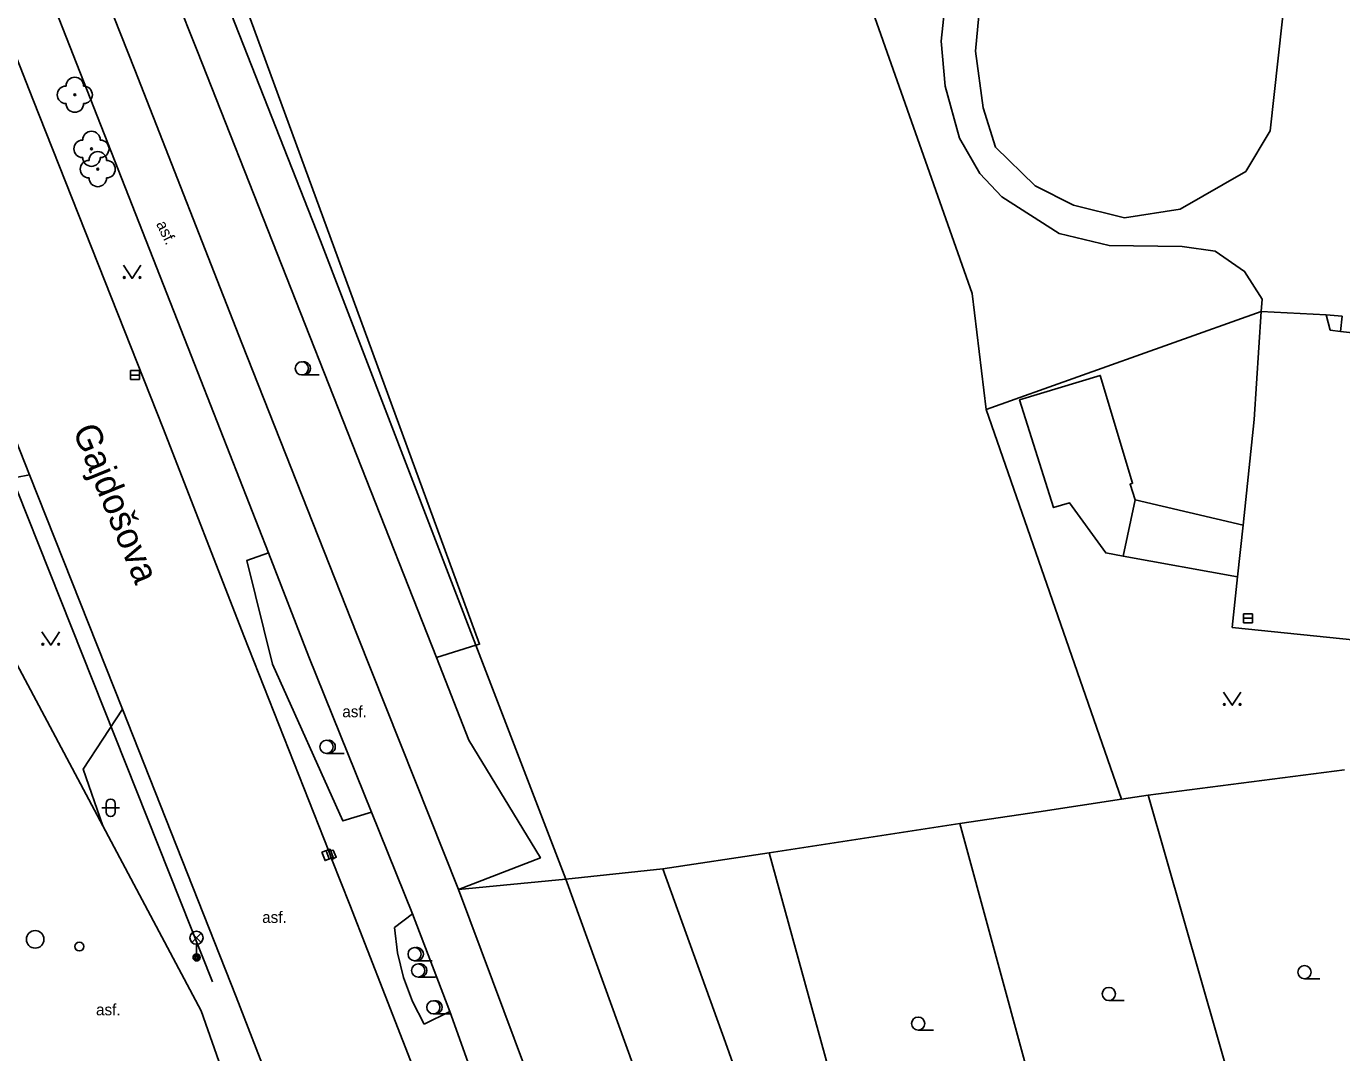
# Model space of a CAD drawing. Extents: x -595546 to -593986, y -1160845 to -1159202.
# Drawn here: x -595423.9 to -595349, y -1160576.2 to -1160517.7 of the extents above; entities that cross this region are included whole.
import ezdxf

# ---------------------------------------------------------------- set-up
doc = ezdxf.new("R2010")
doc.units = 0
for name, color, linetype in [('DOP - kresba z DSPS bez souradnic', 7, 'Continuous'), ('DOP - rozhrani ploch obecne', 7, 'Continuous'), ('Level 22', 7, 'Continuous'), ('Level 27', 7, 'Continuous'), ('Level 28', 7, 'Continuous'), ('Level 33', 7, 'Continuous'), ('Level 36', 7, 'Continuous'), ('Nazvy ulic', 7, 'Continuous'), ('Specificka linie pasportu komunikaci', 7, 'Continuous'), ('TM - chodniky - VP', 7, 'Continuous'), ('TM - komunikace - VP', 7, 'Continuous'), ('TM - letecke snimky - pomocna linie', 7, 'Continuous'), ('TM - plot drateny_ kovovy - VP', 7, 'Continuous'), ('TM - plot zdeny_ ohradni zed - VP', 7, 'Continuous'), ('TM - popis povrchu', 7, 'Continuous'), ('TM - rozhrani ploch obecne - VP', 7, 'Continuous'), ('TM - zabradli - VP', 7, 'Continuous')]:
    doc.layers.add(name, color=color, linetype=linetype)

msp = doc.modelspace()

# ---------------------------------------------------------------- linework, layer by layer
at = {"layer": 'DOP - kresba z DSPS bez souradnic'}
msp.add_lwpolyline([(-595386.35, -1160585.22), (-595393.19, -1160566.33)], dxfattribs=at)
at = {"layer": 'DOP - rozhrani ploch obecne'}
for points in [[(-595359.99, -1160561.53), (-595353.99, -1160582.5)], [(-595364.92, -1160584.49), (-595370.72, -1160563.16)], [(-595381.59, -1160564.82), (-595375.44, -1160587.2)], [(-595384.08, -1160575.63), (-595387.65, -1160565.74)], [(-595381.28, -1160583.57), (-595384.08, -1160575.63)]]:
    msp.add_lwpolyline(points, dxfattribs=at)
at = {"layer": 'Level 22'}
for centre in [(-595421.18, -1160521.6), (-595420.23, -1160524.68), (-595419.87, -1160525.84)]:
    msp.add_circle(centre, 0.05, dxfattribs=at)
for centre, start, end in [((-595421.18, -1160521.1), 0, 180), ((-595421.68, -1160521.6), 90, 270), ((-595420.68, -1160521.6), 270, 90), ((-595421.18, -1160522.1), 180, 0), ((-595420.73, -1160524.68), 90, 270), ((-595420.23, -1160524.18), 0, 180), ((-595419.73, -1160524.68), 270, 90), ((-595419.87, -1160525.34), 0, 180), ((-595420.37, -1160525.84), 90, 270), ((-595420.23, -1160525.18), 180, 0), ((-595419.37, -1160525.84), 270, 90), ((-595419.87, -1160526.34), 180, 0)]:
    msp.add_arc(centre, 0.5, start, end, dxfattribs=at)
at = {"layer": 'Level 27'}
for p, q in [((-595418, -1160537.58), (-595417.5, -1160537.58)), ((-595354.55, -1160551.45), (-595354.05, -1160551.45)), ((-595406.858, -1160564.706), (-595406.682, -1160565.174))]:
    msp.add_line(p, q, dxfattribs=at)
for points in [[(-595418, -1160537.83), (-595417.5, -1160537.83), (-595417.5, -1160537.33), (-595418, -1160537.33)], [(-595354.55, -1160551.7), (-595354.05, -1160551.7), (-595354.05, -1160551.2), (-595354.55, -1160551.2)], [(-595407.092, -1160564.794), (-595406.916, -1160565.262), (-595406.448, -1160565.086), (-595406.624, -1160564.618)]]:
    msp.add_lwpolyline(points, close=True, dxfattribs=at)
msp.add_circle((-595423.44, -1160569.76), 0.5, dxfattribs=at)
at = {"layer": 'Level 28'}
msp.add_circle((-595420.92, -1160570.17), 0.25, dxfattribs=at)
at = {"layer": 'Level 33'}
for p, q in [((-595414.505, -1160569.93), (-595413.975, -1160569.4)), ((-595414.505, -1160569.4), (-595413.975, -1160569.93)), ((-595414.24, -1160570.04), (-595414.24, -1160570.79))]:
    msp.add_line(p, q, dxfattribs=at)
for centre, radius in [((-595414.24, -1160569.665), 0.375), ((-595414.24, -1160570.79), 0.2), ((-595414.24, -1160570.79), 0.145), ((-595414.24, -1160570.79), 0.0876)]:
    msp.add_circle(centre, radius, dxfattribs=at)
at = {"layer": 'Level 36'}
for p, q in [((-595408.24, -1160537.575), (-595407.24, -1160537.575)), ((-595406.83, -1160559.155), (-595405.83, -1160559.155)), ((-595419.636, -1160562.256), (-595418.636, -1160562.256)), ((-595419.386, -1160562.006), (-595419.386, -1160562.506)), ((-595418.886, -1160562.006), (-595418.886, -1160562.506)), ((-595401.81, -1160570.975), (-595400.81, -1160570.975)), ((-595401.61, -1160571.905), (-595400.61, -1160571.905)), ((-595351.08, -1160572.005), (-595350.205, -1160572.005)), ((-595362.23, -1160573.245), (-595361.355, -1160573.245)), ((-595400.74, -1160574.005), (-595399.74, -1160574.005)), ((-595373.1, -1160574.935), (-595372.225, -1160574.935))]:
    msp.add_line(p, q, dxfattribs=at)
for points in [[(-595418.41, -1160531.32), (-595417.91, -1160532.07), (-595417.41, -1160531.32)], [(-595423.05, -1160552.23), (-595422.55, -1160552.98), (-595422.05, -1160552.23)], [(-595355.7, -1160555.66), (-595355.2, -1160556.41), (-595354.7, -1160555.66)]]:
    msp.add_lwpolyline(points, dxfattribs=at)
for centre, radius in [((-595418.36, -1160532.02), 0.05), ((-595417.461, -1160532.02), 0.05), ((-595408.24, -1160537.2), 0.375), ((-595423, -1160552.93), 0.05), ((-595422.101, -1160552.93), 0.05), ((-595355.65, -1160556.36), 0.05), ((-595354.751, -1160556.36), 0.05), ((-595406.83, -1160558.78), 0.375), ((-595401.81, -1160570.6), 0.375), ((-595401.61, -1160571.53), 0.375), ((-595351.08, -1160571.63), 0.375), ((-595362.23, -1160572.87), 0.375), ((-595400.74, -1160573.63), 0.375), ((-595373.1, -1160574.56), 0.375)]:
    msp.add_circle(centre, radius, dxfattribs=at)
for centre, radius, start, end in [((-595408.115, -1160537.2), 0.375, 260.40593, 99.59407), ((-595406.705, -1160558.78), 0.375, 260.40593, 99.59407), ((-595419.136, -1160562.006), 0.25, 0, 180), ((-595419.136, -1160562.506), 0.25, 180, 0), ((-595401.685, -1160570.6), 0.375, 260.40593, 99.59407), ((-595401.485, -1160571.53), 0.375, 260.40593, 99.59407), ((-595400.615, -1160573.63), 0.375, 260.40593, 99.59407)]:
    msp.add_arc(centre, radius, start, end, dxfattribs=at)
at = {"layer": 'Specificka linie pasportu komunikaci'}
for points in [[(-595417.44, -1160503.61), (-595416.36, -1160503.13), (-595398.1, -1160552.93), (-595398.31, -1160552.99)], [(-595400.57, -1160553.69), (-595414.19, -1160519.13), (-595416.73, -1160512.72), (-595416.8, -1160512.57), (-595420.3, -1160504.87)], [(-595353.54, -1160533.96), (-595349.84, -1160534.14)], [(-595349.84, -1160534.14), (-595348.93, -1160534.23)], [(-595349.62, -1160535.02), (-595349.84, -1160534.14)], [(-595349.02, -1160535.1), (-595349.62, -1160535.02)], [(-595428.51, -1160544.53), (-595425.33, -1160543.58), (-595423.77, -1160543.27)], [(-595398.31, -1160552.99), (-595400.57, -1160553.69)], [(-595400.57, -1160553.69), (-595398.71, -1160558.4), (-595394.64, -1160565.11), (-595399.3, -1160566.92)], [(-595419.59, -1160563.28), (-595420.7, -1160560.06), (-595418.47, -1160556.64)], [(-595406.7, -1160564.73), (-595406.53, -1160565.21)]]:
    msp.add_lwpolyline(points, dxfattribs=at)
at = {"layer": 'TM - chodniky - VP'}
for points in [[(-595424.55, -1160503.03), (-595417.76, -1160520.18), (-595411.65, -1160535.77), (-595405.11, -1160552.36)], [(-595353.49, -1160533.26), (-595354.49, -1160531.67), (-595356.18, -1160530.52), (-595358.05, -1160530.25), (-595362.21, -1160530.19), (-595365.07, -1160529.51), (-595368.33, -1160527.41), (-595369.58, -1160526.09), (-595370.75, -1160524.07), (-595371.56, -1160521.11), (-595371.79, -1160518.55), (-595370.21, -1160503.72)], [(-595358.16, -1160528.13), (-595361.34, -1160528.61), (-595364.25, -1160527.89), (-595366.44, -1160526.79), (-595368.7, -1160524.58), (-595369.39, -1160522.35), (-595369.83, -1160519.12), (-595368.69, -1160506.91)], [(-595351.67, -1160511.21), (-595353.04, -1160523.66), (-595354.43, -1160525.97), (-595358.16, -1160528.13)], [(-595410.13, -1160547.71), (-595414.55, -1160536.46), (-595420.69, -1160520.83), (-595423.25, -1160514.27)], [(-595353.49, -1160533.26), (-595353.54, -1160533.96)], [(-595353.54, -1160533.96), (-595353.94, -1160540.11)], [(-595349.02, -1160535.1), (-595348.93, -1160534.23)], [(-595334.16, -1160541.4), (-595333.8, -1160536.79), (-595349.02, -1160535.1)], [(-595354.58, -1160546.14), (-595353.94, -1160540.11)], [(-595354.89, -1160549.08), (-595354.58, -1160546.14)], [(-595407.84, -1160553.64), (-595410.13, -1160547.71)], [(-595355.2, -1160551.98), (-595354.89, -1160549.08)], [(-595334.98, -1160554.05), (-595355.2, -1160551.98)], [(-595405.11, -1160552.36), (-595399.3, -1160566.92)], [(-595407.84, -1160553.64), (-595404.26, -1160562.51)], [(-595404.26, -1160562.51), (-595401.93, -1160568.31)], [(-595399.81, -1160573.87), (-595401.93, -1160568.31)], [(-595395.57, -1160585.73), (-595399.81, -1160573.87)]]:
    msp.add_lwpolyline(points, dxfattribs=at)
at = {"layer": 'TM - komunikace - VP'}
for points in [[(-595463.8, -1160442.64), (-595446.22, -1160486.51), (-595430.42, -1160526.44), (-595423.77, -1160543.27)], [(-595411.54, -1160552.45), (-595416.13, -1160540.66), (-595423.57, -1160521.85), (-595430.46, -1160504.33), (-595434.99, -1160492.74)], [(-595423.77, -1160543.27), (-595418.47, -1160556.64)], [(-595419.59, -1160563.28), (-595425.28, -1160552.56), (-595428.51, -1160544.53)], [(-595411.54, -1160552.45), (-595406.7, -1160564.73)], [(-595404.73, -1160592.27), (-595408.78, -1160581.29), (-595411.99, -1160573.03), (-595418.47, -1160556.64)], [(-595407.28, -1160592.92), (-595411.08, -1160582.07), (-595413.98, -1160573.83), (-595419.59, -1160563.28)], [(-595406.7, -1160564.73), (-595406.46, -1160564.67), (-595406.28, -1160565.08), (-595406.53, -1160565.21)], [(-595406.53, -1160565.21), (-595405.51, -1160567.79), (-595403.49, -1160572.96), (-595402.48, -1160575.54), (-595401.48, -1160578.13), (-595399.5, -1160583.32), (-595397.6, -1160588.44), (-595394.88, -1160596.06), (-595393.08, -1160601.14), (-595392.19, -1160603.68), (-595392, -1160604.22)]]:
    msp.add_lwpolyline(points, dxfattribs=at)
at = {"layer": 'TM - letecke snimky - pomocna linie'}
for points in [[(-595369.22, -1160539.54), (-595370.022, -1160532.925), (-595403.749, -1160437.257)], [(-595353.54, -1160533.96), (-595369.22, -1160539.54)], [(-595360.74, -1160544.69), (-595361.02, -1160543.81), (-595360.88, -1160543.75), (-595362.72, -1160537.6), (-595367.32, -1160539), (-595365.38, -1160545.14), (-595364.48, -1160544.86), (-595362.41, -1160547.72), (-595361.41, -1160547.9)], [(-595369.22, -1160539.54), (-595361.51, -1160561.76)], [(-595360.74, -1160544.69), (-595361.41, -1160547.9)], [(-595354.58, -1160546.14), (-595360.74, -1160544.69)], [(-595361.41, -1160547.9), (-595354.89, -1160549.08)]]:
    msp.add_lwpolyline(points, dxfattribs=at)
at = {"layer": 'TM - plot drateny_ kovovy - VP'}
for points in [[(-595398.31, -1160552.99), (-595407.17, -1160529.92), (-595417.35, -1160504.03), (-595417.44, -1160503.61)], [(-595393.19, -1160566.33), (-595398.31, -1160552.99)], [(-595359.99, -1160561.53), (-595348.8, -1160560.09)], [(-595370.72, -1160563.16), (-595366.22, -1160562.48), (-595361.51, -1160561.76)], [(-595361.51, -1160561.76), (-595359.99, -1160561.53)], [(-595381.59, -1160564.82), (-595370.72, -1160563.16)], [(-595387.65, -1160565.74), (-595381.59, -1160564.82)], [(-595399.3, -1160566.92), (-595393.19, -1160566.33)], [(-595393.19, -1160566.33), (-595387.65, -1160565.74)]]:
    msp.add_lwpolyline(points, dxfattribs=at)
at = {"layer": 'TM - plot zdeny_ ohradni zed - VP'}
msp.add_lwpolyline([(-595388.49, -1160597.91), (-595390.13, -1160592.27), (-595392.9, -1160584.06), (-595399.3, -1160566.92)], dxfattribs=at)
at = {"layer": 'TM - rozhrani ploch obecne - VP'}
for points in [[(-595409.91, -1160554.07), (-595411.37, -1160548.15), (-595410.13, -1160547.71)], [(-595409.91, -1160554.07), (-595405.9, -1160563), (-595404.26, -1160562.51)], [(-595401.93, -1160568.31), (-595402.96, -1160569.08)], [(-595402.96, -1160569.08), (-595402.79, -1160570.53), (-595402.44, -1160571.94), (-595401.93, -1160573.31), (-595401.26, -1160574.6)], [(-595401.26, -1160574.6), (-595399.81, -1160573.87)]]:
    msp.add_lwpolyline(points, dxfattribs=at)
at = {"layer": 'TM - zabradli - VP'}
msp.add_lwpolyline([(-595465.96, -1160439.77), (-595413.33, -1160572.18)], dxfattribs=at)

# ---------------------------------------------------------------- texts
at = {"layer": 'Nazvy ulic'}
msp.add_text('Gajdošova', height=1.5, rotation=292.12017, dxfattribs=at).set_placement((-595421.318, -1160540.72))
at = {"layer": 'TM - popis povrchu'}
msp.add_text('asf.', height=0.65, rotation=295.7, dxfattribs=at).set_placement((-595416.56, -1160528.96))
for p in [(-595405.93, -1160557.09), (-595410.5, -1160568.82), (-595419.97, -1160574.09)]:
    msp.add_text('asf.', height=0.65, dxfattribs=at).set_placement(p)

doc.saveas('drawing.dxf')
